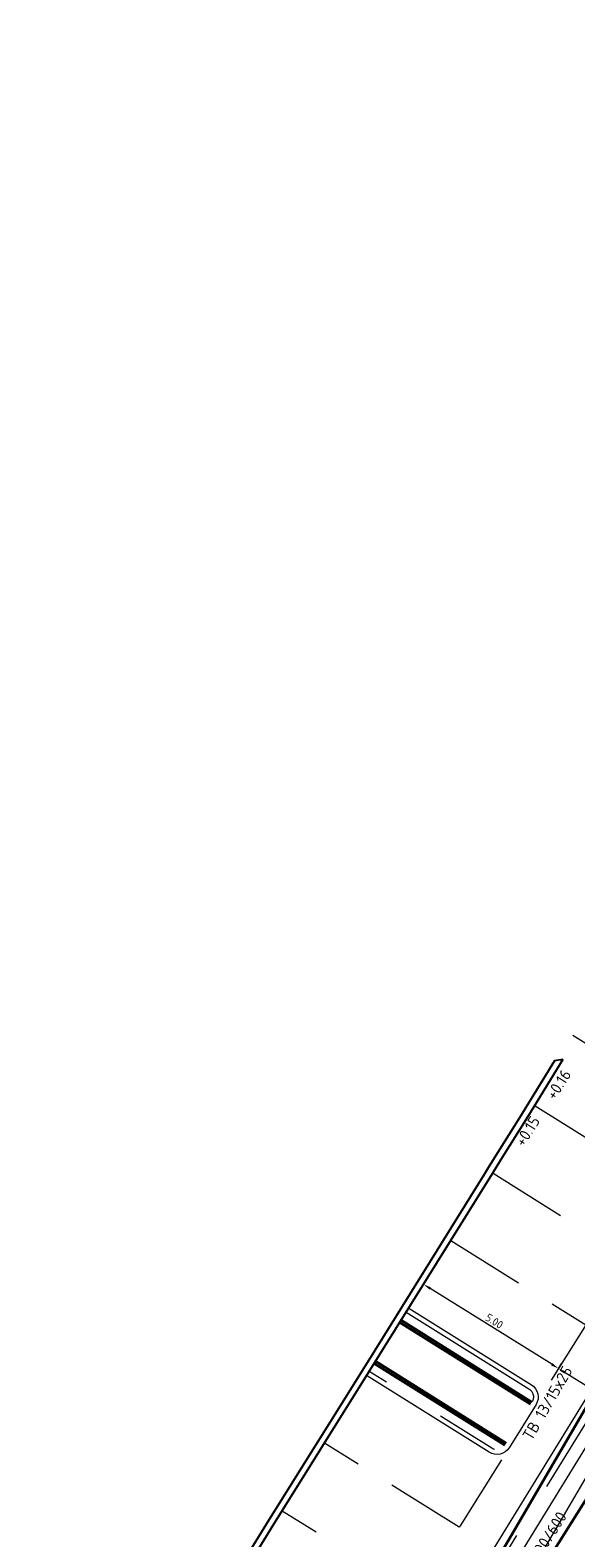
# Model space of a CAD drawing. Header units: metres. Extents: x 92403 to 95147, y 464428 to 465602.
# Tile 413 of 568: x 93137 to 93154, y 465117 to 465164. Entities that reach past the tile are written whole.
import ezdxf
from ezdxf.enums import TextEntityAlignment as Align

# ---------------------------------------------------------------- set-up
doc = ezdxf.new("R2010")
doc.units = ezdxf.units.M
for name, pattern in [('DASHED', [0.75, 0.5, -0.25]), ('RI-DRAINAGE', [19.2, 6, -1.8, 1.8, -1.8, 2.4, -1.8, 1.8, -1.8]), ('RI-GWA', [18.45, 6, -1.8, 1.75, -1.8, 1.75, -1.8, 1.75, -1.8]), ('VH-OPSLUITBAND_80X200', [14, 8, -2, 2, -2]), ('VH-TROTTOIRBAND', [15, 5, -2, 2, -2, 2, -2])]:
    doc.linetypes.add(name, pattern=pattern)
doc.layers.get('0').update_dxf_attribs({"linetype": 'CONTINUOUS'})
doc.layers.get('Defpoints').update_dxf_attribs({"linetype": 'CONTINUOUS'})
for name, color, linetype, lineweight, true_color in [('B-OI-RI-GWA_TRANSPORTLEIDING-G', 7, 'RI-GWA', 18, 0xff8400), ('N-OI-RI-DRAINAGE_DRAIN_PVC-G', 7, 'RI-DRAINAGE', 18, 0x00ff04), ('N-OI-RI-HWA_STROOMRICHTING-S', 7, 'CONTINUOUS', 25, 0x007bff)]:
    doc.layers.add(name, color=color, linetype=linetype, lineweight=lineweight, true_color=true_color)
for name, color, linetype, lineweight in [('B-WE-VH-VERHARDING_FUNDERING-G', 252, 'CONTINUOUS', 18), ('N-RO-VW-MARKERING-G', 7, 'CONTINUOUS', 9), ('N-WE-GW-ONTGRAVING-V', 2, 'CONTINUOUS', 30), ('N-WE-VH-KANTOPSLUITING_OPSLUITBAND_80X200-G', 7, 'VH-OPSLUITBAND_80X200', 35), ('N-WE-VH-KANTOPSLUITING_TROTTOIRBAND-G', 7, 'VH-TROTTOIRBAND', 35), ('N-WE-VH-KANTOPSLUITING_TROTTOIRBAND_130 150-T18', 10, 'CONTINUOUS', 18), ('N-WE-VH-KANTOPSLUITING_VOORKANTBAND-G', 50, 'CONTINUOUS', 35), ('V-WE-RI-GWA_STROOMRICHTING-S', 30, 'CONTINUOUS', 25), ('V-WE-RI-VOLSCHUIMEN-G', 130, 'CONTINUOUS-V', 35), ('X-XX-AL-HOOGTELABEL-T18', 7, 'CONTINUOUS', 18), ('X-XX-AL-M', 7, 'CONTINUOUS', 18)]:
    doc.layers.add(name, color=color, linetype=linetype, lineweight=lineweight)
doc.layers.add('G_GRENS_ALGEMEEN', color=77, linetype='CONTINUOUS')
doc.styles.add('NLCS-ISO', font='NLCS-ISO.ttf')
doc.styles.add('NLCS-ISO-M100-T25', font='NLCS-ISO.ttf', dxfattribs={"height": 0.25})
doc.styles.add('NLCS-ISO-M200-T18', font='NLCS-ISO.ttf', dxfattribs={"height": 0.36})
doc.linetypes.add('CONTINUOUS-V', pattern='A,3.5,[24,NLCS.SHX,S=0.5,R=0,X=0,Y=0],3.5', length=7)
doc.dimstyles.new('NLCS-M100-T25-PIJL_L2_H1', dxfattribs={"dimscale": 0.1, "dimtxt": 2.5, "dimasz": 2.5, "dimexe": 2, "dimexo": 2, "dimgap": 0.7, "dimtad": 1, "dimzin": 0, "dimdsep": 46, "dimtxsty": 'NLCS-ISO-M100-T25', "dimcen": 0, "dimdle": 2, "dimclrd": 256, "dimclre": 256, "dimclrt": 256, "dimadec": 1, "dimazin": 0, "dimtfac": 1, "dimtdec": 3, "dimtofl": 0, "dimtmove": 0, "dimatfit": 3, "dimfxl": 2, "dimfxlon": 1, "dimtfillclr": 256, "dimtolj": 1, "dimtzin": 0, "dimlwd": -1, "dimlwe": -1, "dimarcsym": 0})

# ---------------------------------------------------------------- blocks, each defined once
blk = doc.blocks.new('*D42')
at = {"layer": 'Defpoints', "color": 0, "transparency": 16777216}
for p in [(93153.909, 465122.253), (93153.909, 465122.253), (93158.572, 465119.337)]:
    blk.add_point(p, dxfattribs=at)
at = {"layer": 'X-XX-AL-M', "transparency": 16777216}
for p, q in [((93153.909, 465122.253), (93154.015, 465122.423)), ((93158.36, 465119.47), (93154.121, 465122.121)), ((93158.572, 465119.337), (93158.678, 465119.507))]:
    blk.add_line(p, q, dxfattribs=at)
for points in [[(93154.143, 465122.156), (93154.099, 465122.086), (93153.909, 465122.253)], [(93158.382, 465119.505), (93158.338, 465119.434), (93158.572, 465119.337)]]:
    blk.add_solid(points, dxfattribs=at)
at = {"layer": 'X-XX-AL-M', "transparency": 16777216, "insert": (93156.344, 465120.961), "char_height": 0.25, "attachment_point": 5, "rotation": 327.9782, "style": 'NLCS-ISO-M100-T25'}
blk.add_mtext('\\A1;5.50', dxfattribs=at)
blk = doc.blocks.new('*D43')
at = {"layer": 'Defpoints', "color": 0, "transparency": 16777216}
for p in [(93149.666, 465124.899), (93149.666, 465124.899), (93153.909, 465122.253)]:
    blk.add_point(p, dxfattribs=at)
at = {"layer": 'X-XX-AL-M', "transparency": 16777216}
for p, q in [((93149.666, 465124.899), (93149.56, 465124.729)), ((93153.697, 465122.386), (93149.878, 465124.767)), ((93153.909, 465122.253), (93153.803, 465122.084))]:
    blk.add_line(p, q, dxfattribs=at)
for points in [[(93149.9, 465124.802), (93149.856, 465124.731), (93149.666, 465124.899)], [(93153.719, 465122.421), (93153.675, 465122.35), (93153.909, 465122.253)]]:
    blk.add_solid(points, dxfattribs=at)
at = {"layer": 'X-XX-AL-M', "transparency": 16777216, "insert": (93151.891, 465123.742), "char_height": 0.25, "attachment_point": 5, "rotation": 328.0539, "style": 'NLCS-ISO-M100-T25'}
blk.add_mtext('\\A1;5.00', dxfattribs=at)
blk = doc.blocks.new('*U265')
at = {"ltscale": 0.1}
blk.add_hatch(color=256, dxfattribs=at).paths.add_polyline_path([(2.5, 0), (-2.5, -0.83), (-2.5, 0.83)])
at = {"ltscale": 0.1, "flags": 128}
blk.add_lwpolyline([(2.5, 0), (-2.5, -0.83), (-2.5, 0.83)], close=True, dxfattribs=at)
at = {"ltscale": 0.1, "style": 'NLCS-ISO'}
for tag, p in [('BOBL', (-90.15, 0)), ('MAT', (-0.5, 0.5))]:
    blk.add_attdef(tag, text='', height=1.8, dxfattribs=at).set_placement(p, align=Align.BOTTOM_RIGHT)
for tag, p in [('DIA', (0.5, 0.5)), ('BOBR', (89.96, 0))]:
    blk.add_attdef(tag, text='', height=1.8, dxfattribs=at).set_placement(p, align=Align.BOTTOM_LEFT)
blk.add_attdef('JVA', text='', height=1.8, dxfattribs=at).set_placement((0, -1), align=Align.TOP_CENTER)
at = {"ltscale": 0.1, "style": 'NLCS-ISO', "flags": 1}
blk.add_attdef('PUTNR-L', text='', height=1.8, dxfattribs=at).set_placement((-0.82, -5.89), align=Align.BOTTOM_RIGHT)
blk.add_attdef('PUTNR-L', text='', height=1.8, dxfattribs=at).set_placement((1.95, -5.77), align=Align.BOTTOM_LEFT)
blk = doc.blocks.new('*U440')
at = {"ltscale": 0.1}
blk.add_hatch(color=256, dxfattribs=at).paths.add_polyline_path([(-2.5, 0), (2.5, 0.83), (2.5, -0.83)])
at = {"ltscale": 0.1, "flags": 128}
blk.add_lwpolyline([(-2.5, 0), (2.5, 0.83), (2.5, -0.83)], close=True, dxfattribs=at)
at = {"ltscale": 0.1, "style": 'NLCS-ISO'}
for tag, p in [('BOBL', (-96.05, 0)), ('MAT', (-1, 0.5))]:
    blk.add_attdef(tag, text='', height=1.8, dxfattribs=at).set_placement(p, align=Align.BOTTOM_RIGHT)
for tag, p in [('DIA', (1, 0.5)), ('BOBR', (93.41, 0))]:
    blk.add_attdef(tag, text='', height=1.8, dxfattribs=at).set_placement(p, align=Align.BOTTOM_LEFT)
blk.add_attdef('JVA', text='', height=1.8, dxfattribs=at).set_placement((0, -1), align=Align.TOP_CENTER)

msp = doc.modelspace()

# ---------------------------------------------------------------- linework, layer by layer
at = {"layer": 'B-OI-RI-GWA_TRANSPORTLEIDING-G'}
msp.add_lwpolyline([(93185.772, 465166.92), (93176.007, 465155.086), (93139.939, 465096.436), (93093.361, 465048.812), (93048.208, 465002.656), (93002.339, 464961.664)], dxfattribs=at)
at = {"layer": 'B-WE-VH-VERHARDING_FUNDERING-G', "lineweight": 13, "flags": 128}
for points in [[(93185.463476, 465167.174583), (93175.680812, 465155.319177), (93139.621728, 465096.683675), (93093.075034, 465049.091685), (93047.931452, 465002.945312), (93002.072458, 464961.962254)], [(93186.080524, 465166.665417), (93176.333188, 465154.852823), (93140.256272, 465096.188325), (93093.646966, 465048.532315), (93048.484548, 465002.366688), (93002.605542, 464961.365746)]]:
    msp.add_lwpolyline(points, dxfattribs=at)
at = {"layer": 'G_GRENS_ALGEMEEN'}
for points in [[(93154.045, 465131.963), (93152.932, 465130.152), (93152.089, 465128.797), (93151.821, 465128.377), (93147.927, 465122.121), (93144.928, 465117.315), (93143.541, 465115.072), (93141.414, 465111.656), (93141.389, 465111.618), (93141.235, 465111.712), (93141.335, 465111.87)], [(93154.045, 465131.963), (93153.786, 465131.92), (93152.679, 465130.13), (93151.724, 465128.611), (93151.567, 465128.355), (93147.941, 465122.519), (93144.808, 465117.507), (93143.412, 465115.241), (93141.335, 465111.87)]]:
    msp.add_lwpolyline(points, dxfattribs=at)
at = {"layer": 'N-OI-RI-DRAINAGE_DRAIN_PVC-G', "flags": 128}
msp.add_lwpolyline([(93085.810838, 464868.712617), (93083.999667, 464867.318786), (93077.569115, 464875.204006), (93112.448972, 464904.002739), (93144.958362, 464937.716867), (93179.40523, 464980.983312), (93211.015025, 465025.284543), (93236.748188, 465064.451684), (93262.771855, 465104.36421), (93226.947519, 465135.184441), (93186.423425, 465165.431006), (93177.677718, 465156.184343), (93156.563325, 465121.91281), (93138.602154, 465091.157835)], dxfattribs=at)
at = {"layer": 'N-RO-VW-MARKERING-G', "linetype": 'DASHED', "ltscale": 5, "flags": 128}
for points in [[(93153.176791, 465130.512554), (93157.416042, 465127.861375)], [(93158.980238, 465130.362533), (93153.439274, 465121.502498)], [(93151.851202, 465128.392928), (93156.090453, 465125.741749)], [(93150.525612, 465126.273303), (93154.764863, 465123.622124)], [(93150.788257, 465117.263146), (93146.547106, 465119.909673)], [(93152.113684, 465119.382873), (93150.815059, 465117.306363), (93146.598267, 465110.506916)], [(93149.470646, 465115.13854), (93145.221451, 465117.77375)]]:
    msp.add_lwpolyline(points, dxfattribs=at)
at = {"layer": 'N-WE-GW-ONTGRAVING-V', "flags": 128}
msp.add_lwpolyline([(93135.970622, 465092.88365), (93137.440861, 465091.350565), (93155.619991, 465122.478751), (93177.191564, 465157.49235), (93177.762158, 465158.418502), (93179.383941, 465159.589108), (93186.29691, 465166.898052), (93224.970731, 465138.032503), (93232.264134, 465146.136858), (93210.039848, 465172.256601), (93213.08631, 465174.848718), (93237.70972, 465145.909334), (93228.30943, 465135.463828), (93263.946259, 465104.804911), (93273.565557, 465100.262213), (93306.956804, 465137.956634)], dxfattribs=at)
at = {"layer": 'N-WE-VH-KANTOPSLUITING_OPSLUITBAND_80X200-G', "flags": 128}
for points in [[(93148.918998, 465123.704317), (93153.031071, 465121.132673)], [(93152.267531, 465119.911769), (93148.155458, 465122.483412)]]:
    msp.add_lwpolyline(points, dxfattribs=at)
at = {"layer": 'N-WE-VH-KANTOPSLUITING_TROTTOIRBAND-G', "lineweight": 15, "flags": 128}
msp.add_lwpolyline([(93149.120487, 465124.0265), (93152.978206, 465121.613927, -0.414213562), (93153.07349, 465121.200501), (93152.225113, 465119.843941, -0.414213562), (93151.811687, 465119.748656), (93147.953968, 465122.161229)], format="xyb", dxfattribs=at)
at = {"layer": 'N-WE-VH-KANTOPSLUITING_VOORKANTBAND-G', "linetype": 'Continuous', "lineweight": 15, "flags": 128}
for points in [[(93156.023645, 465135.10164), (93159.897975, 465132.678679, -0.414213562), (93160.040901, 465132.05854), (93158.980238, 465130.362533, -0.414213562), (93158.360099, 465130.219606), (93154.358309, 465132.72228)], [(93149.200023, 465124.153677), (93153.057741, 465121.741104, -0.414213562), (93153.200667, 465121.120965), (93152.35229, 465119.764405, -0.414213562), (93151.732151, 465119.621479), (93147.874433, 465122.034052)]]:
    msp.add_lwpolyline(points, format="xyb", dxfattribs=at)
at = {"layer": 'N-WE-VH-KANTOPSLUITING_VOORKANTBAND-G', "flags": 128}
for points in [[(93148.961416, 465123.772145), (93153.07349, 465121.200501)], [(93152.225113, 465119.843941), (93148.113039, 465122.415584)]]:
    msp.add_lwpolyline(points, dxfattribs=at)
at = {"layer": 'V-WE-RI-VOLSCHUIMEN-G', "flags": 128}
msp.add_lwpolyline([(93178.429297, 465155.875006), (93164.209077, 465133.143043), (93142.500942, 465098.639958)], dxfattribs=at)

# ---------------------------------------------------------------- block references
at = {"layer": 'N-OI-RI-HWA_STROOMRICHTING-S', "xscale": 0.2, "yscale": 0.2, "zscale": 0.2, "rotation": 59.30015116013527}
msp.add_blockref('*U265', (93148.310763, 465105.605001), dxfattribs=at).add_auto_attribs({'MAT': 'BT', 'DIA': '%%C600', 'BOBL': '-2,00', 'BOBR': '-2,04'})
at = {"layer": 'V-WE-RI-GWA_STROOMRICHTING-S', "xscale": 0.2, "yscale": 0.2, "zscale": 0.2, "rotation": 57.82333259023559}
msp.add_blockref('*U440', (93153.355009, 465115.891501), dxfattribs=at).add_auto_attribs({'MAT': 'Beton', 'DIA': '400/600', 'BOBL': '0.00', 'BOBR': '0.00'})

# ---------------------------------------------------------------- texts
at = {"layer": 'N-WE-VH-KANTOPSLUITING_TROTTOIRBAND_130 150-T18', "insert": (93152.752819, 465120.144067), "char_height": 0.36, "width": 4.66934953, "attachment_point": 1, "rotation": 59.7771295, "style": 'NLCS-ISO-M200-T18'}
msp.add_mtext('TB 13/15x25', dxfattribs=at)
at = {"layer": 'X-XX-AL-HOOGTELABEL-T18', "char_height": 0.36, "width": 4.66934953, "attachment_point": 1, "style": 'NLCS-ISO-M200-T18'}
for s, insert, rotation in [('+0.16', (93153.491921, 465130.858308), 57.6038766), ('+0.15', (93152.513998, 465129.388452), 57.9210673)]:
    msp.add_mtext(s, dxfattribs=dict(at, insert=insert, rotation=rotation))

# ---------------------------------------------------------------- dimensions: what is measured, and where the dimension line sits
at = {"layer": 'X-XX-AL-M'}
for p1, p2, picture, middle in [((93153.908897, 465122.253429), (93149.666162, 465124.899037), '*D43', (93151.890708, 465123.741699)), ((93158.572054, 465119.337101), (93153.908897, 465122.253429), '*D42', (93156.343873, 465120.960595))]:
    dim = msp.add_aligned_dim(p1=p1, p2=p2, distance=0, dimstyle='NLCS-M100-T25-PIJL_L2_H1', dxfattribs=at)
    dim.commit()
    dim.dimension.update_dxf_attribs({"geometry": picture, "text_midpoint": middle})

doc.saveas('drawing.dxf')
